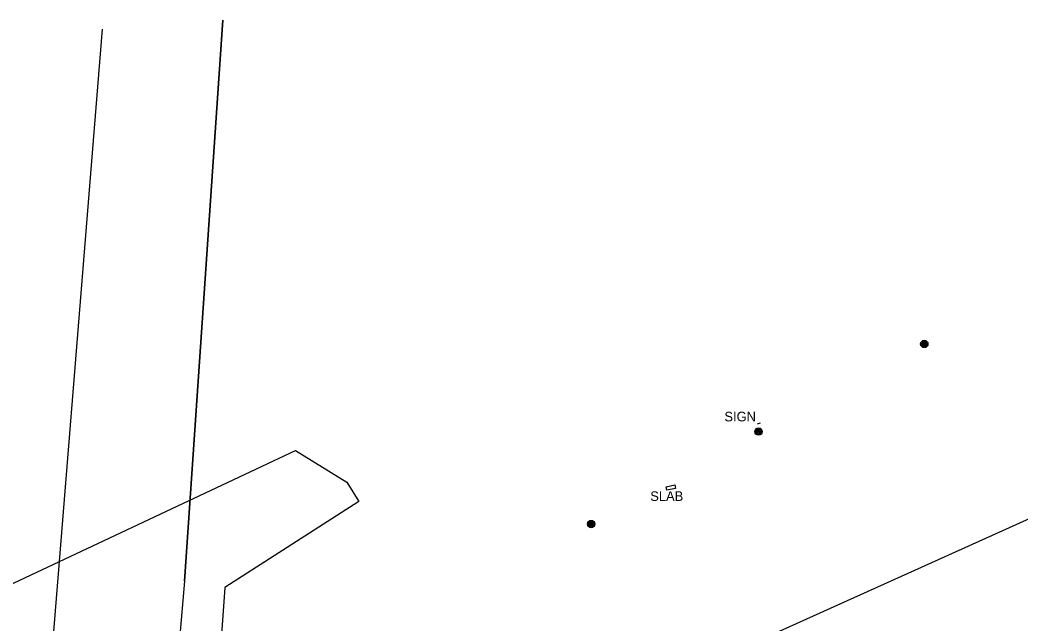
# Model space of a CAD drawing. Extents: x 368532 to 392481, y 10654822 to 10676899.
# Drawn here: x 389114 to 389633, y 10659233 to 10659547 of the extents above; entities that cross this region are included whole.
import ezdxf

# ---------------------------------------------------------------- set-up
doc = ezdxf.new("R2010")
doc.units = 0
for name, color, linetype in [('p_bridge deck', 7, 'Continuous'), ('p_dtm obscured area', 7, 'Continuous'), ('p_dtm slab', 7, 'Continuous'), ('p_structure building', 7, 'Continuous'), ('p_structure sign', 7, 'Continuous'), ('p_utility general pole', 7, 'Continuous')]:
    doc.layers.add(name, color=color, linetype=linetype)

msp = doc.modelspace()

# ---------------------------------------------------------------- linework, layer by layer
at = {"layer": 'p_bridge deck'}
for points in [[(389199.65, 10659255.55), (389219.49, 10659546.6), (389199.65, 10659255.55)], [(389160.66, 10658669.93), (389156.99, 10658670.19), (389156.64, 10658670.21), (389156.49, 10658670.22), (389142.17, 10658670.95), (389128.67, 10658671.73), (389128.52, 10658671.74), (389128.17, 10658671.77), (389124.74, 10658671.92), (389124.39, 10658671.94), (389124.24, 10658671.95), (389110.23, 10658672.75), (389097.26, 10658673.45), (389097.11, 10658673.46), (389096.76, 10658673.48), (389095.01, 10658673.59), (389098.58, 10658726.65), (389102.84, 10658797.19), (389110.12, 10658914.68), (389115.15, 10658995.53), (389120.98, 10659092.62), (389128.29, 10659186.28), (389130.45, 10659212.42), (389157.15, 10659541.92)], [(389199.65, 10659255.55), (389197.04, 10659225.49), (389193.74, 10659185.88), (389190.02, 10659138.41), (389186.25, 10659090.66), (389183.26, 10659042.3), (389180.37, 10658996.82), (389178.35, 10658957.44), (389175.29, 10658908.01), (389173.62, 10658871.77)]]:
    msp.add_lwpolyline(points, dxfattribs=at)
at = {"layer": 'p_dtm obscured area'}
msp.add_line((389283.82, 10659306.94), (389290, 10659296.88), dxfattribs=at)
for points in [[(389096.54, 10659247.74), (389257.28, 10659323.28), (389283.82, 10659306.94)], [(389290, 10659296.88), (389220.52, 10659252.34), (389218.66, 10659225.46), (389217.26, 10659201.72), (389215.66, 10659182.11), (389213.34, 10659157.33), (389211.8, 10659138.51), (389209.84, 10659119.62), (389209.82, 10659118.51), (389209.75, 10659116.42), (389209.89, 10659110.76), (389218.5, 10659107.9), (389218.43, 10659103.44), (389231.89, 10659102.74), (389232.43, 10659087.31), (389233.96, 10659087.36), (389242.54, 10659108.5), (389250.8, 10659105.3), (389243.58, 10659085.52), (389262.34, 10659085.1), (389260.94, 10659061.52), (389257.2, 10659061.05), (389256.47, 10659046.33)]]:
    msp.add_lwpolyline(points, dxfattribs=at)
at = {"layer": 'p_dtm slab'}
for p, q in [((389449.48, 10659304.51), (389453.97, 10659305.5)), ((389449.86, 10659302.76), (389449.48, 10659304.51)), ((389454.26, 10659303.7), (389449.86, 10659302.76)), ((389453.97, 10659305.5), (389454.26, 10659303.7))]:
    msp.add_line(p, q, dxfattribs=at)
at = {"layer": 'p_structure building'}
msp.add_lwpolyline([(389497.94, 10659225.01), (389652.17, 10659294.45), (389644.49, 10659179.06), (389621.17, 10659180.37), (389620.86, 10659168.89), (389599.2, 10659169.99), (389597.76, 10659151.07), (389499.72, 10659106.97)], dxfattribs=at)
at = {"layer": 'p_structure sign'}
msp.add_line((389498.29, 10659337.45), (389496.64, 10659336.96), dxfattribs=at)
at = {"layer": 'p_utility general pole'}
for centre, radius in [((389583.36, 10659378.57), 1.9), ((389583.36, 10659378.57), 1.44), ((389583.36, 10659378.57), 0.973), ((389583.36, 10659378.57), 0.539), ((389583.36, 10659378.57), 0.192), ((389497.4, 10659333.14), 1.9), ((389497.4, 10659333.14), 1.44), ((389497.4, 10659333.14), 0.973), ((389497.4, 10659333.14), 0.539), ((389497.4, 10659333.14), 0.192), ((389410.61, 10659285.2), 1.9), ((389410.61, 10659285.2), 1.44), ((389410.61, 10659285.2), 0.973), ((389410.61, 10659285.2), 0.539), ((389410.61, 10659285.2), 0.192)]:
    msp.add_circle(centre, radius, dxfattribs=at)

# ---------------------------------------------------------------- texts
at = {"layer": 'p_dtm slab'}
msp.add_text(' SLAB', height=5, dxfattribs=at).set_placement((389439.38, 10659297.16))
at = {"layer": 'p_structure sign'}
msp.add_text(' SIGN', height=5, dxfattribs=at).set_placement((389477.83, 10659338.43))

doc.saveas('drawing.dxf')
